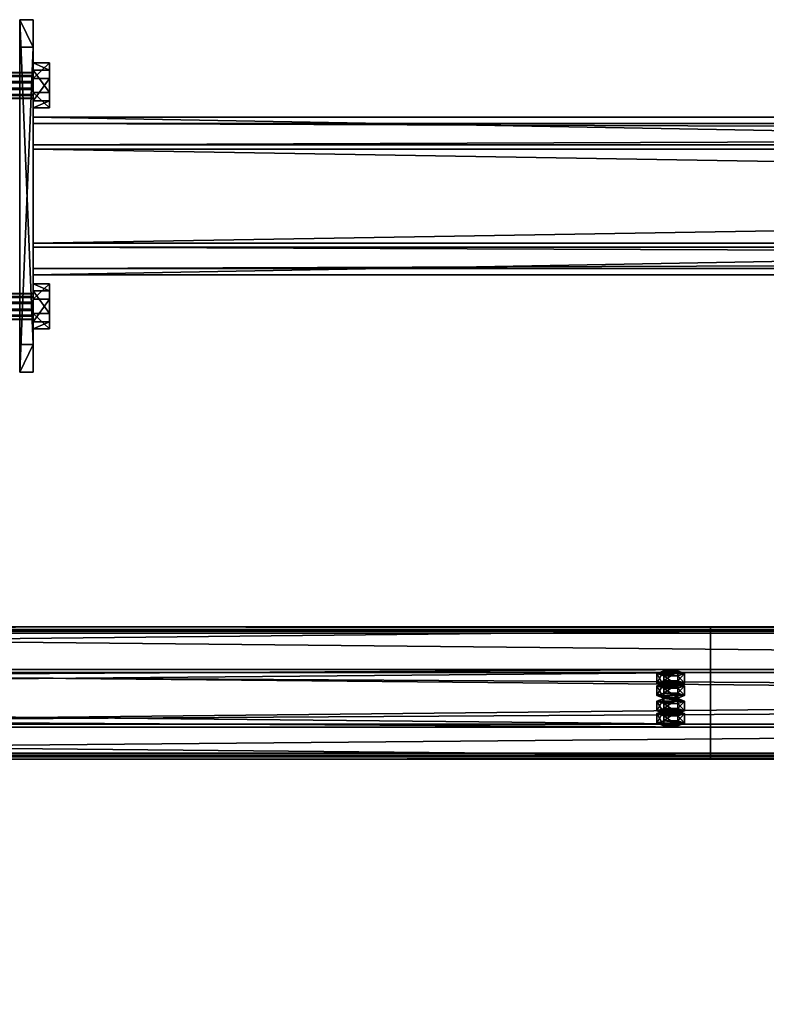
# Model space of a CAD drawing. Header units: millimetres. Extents: x -333 to 67333, y -930 to 39730.
# Tile 314 of 656: x 16780 to 17342, y 3967 to 4709. Entities that reach past the tile are written whole.
import ezdxf

# ---------------------------------------------------------------- set-up
doc = ezdxf.new("R2010")
doc.units = ezdxf.units.MM
for name, color, linetype in [('13', 7, 'Continuous'), ('5', 7, 'Continuous'), ('8', 7, 'Continuous'), ('95', 7, 'Continuous'), ('99', 7, 'Continuous')]:
    doc.layers.add(name, color=color, linetype=linetype)

msp = doc.modelspace()

# ---------------------------------------------------------------- meshes
at = {"layer": '13', "color": 30}
mesh = msp.add_polyface(dxfattribs=at)
corners = [(17300.01, 4248.32, 4335.28), (17300.01, 4175.93, 4319.89), (10500.01, 4175.93, 4319.89), (10500.01, 4248.32, 4335.28), (17300.01, 4217.1, 4126.22), (10500.01, 4217.1, 4126.22), (17300.01, 4156.45, 4113.33), (10500.01, 4156.45, 4113.33), (17300.01, 4153.75, 4126.05), (10500.01, 4153.75, 4126.05), (17300.01, 4151.8, 4125.63), (10500.01, 4151.8, 4125.63), (17300.01, 4154.91, 4110.96), (10500.01, 4154.91, 4110.96), (17300.01, 4219.47, 4124.68), (10500.01, 4219.47, 4124.68), (17300.01, 4178.31, 4318.35), (10500.01, 4178.31, 4318.35), (17300.01, 4246.78, 4332.91), (10500.01, 4246.78, 4332.91), (17300.01, 4249.48, 4320.19), (10500.01, 4249.48, 4320.19), (17300.01, 4251.44, 4320.61), (10500.01, 4251.44, 4320.61)]
mesh.append_faces([[corners[k] for k in face] for face in [(0, 2, 3, 3), (1, 5, 2, 2), (4, 7, 5, 5), (6, 9, 7, 7), (8, 11, 9, 9), (10, 13, 11, 11), (12, 15, 13, 13), (14, 17, 15, 15), (16, 19, 17, 17), (18, 21, 19, 19), (20, 23, 21, 21), (22, 3, 23, 23), (8, 12, 10, 10), (20, 0, 22, 22), (11, 7, 9, 9)]], dxfattribs={"vtx0": -1, "color": 30})
mesh.append_faces([[corners[k] for k in face] for face in [(12, 6, 14, 14), (14, 1, 16, 16), (16, 0, 18, 18), (18, 0, 20, 20), (3, 19, 23, 23), (19, 2, 17, 17), (17, 2, 15, 15), (15, 5, 13, 13)]], dxfattribs={"vtx0": -1, "vtx1": -1, "color": 30})
mesh.append_faces([[corners[k] for k in face] for face in [(12, 8, 6, 6), (14, 6, 4, 4), (14, 4, 1, 1), (16, 1, 0, 0), (7, 11, 13, 13), (19, 3, 2, 2), (15, 2, 5, 5), (13, 5, 7, 7)]], dxfattribs={"vtx0": -1, "vtx2": -1, "vtx3": -1, "color": 30})
mesh.append_faces([[corners[k] for k in face] for face in [(21, 23, 19, 19)]], dxfattribs={"vtx1": -1, "color": 30})
mesh.append_faces([[corners[k] for k in face] for face in [(0, 1, 2, 2), (1, 4, 5, 5), (4, 6, 7, 7), (6, 8, 9, 9), (8, 10, 11, 11), (10, 12, 13, 13), (12, 14, 15, 15), (14, 16, 17, 17), (16, 18, 19, 19), (18, 20, 21, 21), (20, 22, 23, 23), (22, 0, 3, 3)]], dxfattribs={"vtx2": -1, "vtx3": -1, "color": 30})
mesh = msp.add_polyface(dxfattribs=at)
corners = [(22900.01, 4248.32, 4335.28), (22900.01, 4175.93, 4319.89), (16100.01, 4175.93, 4319.89), (16100.01, 4248.32, 4335.28), (22900.01, 4217.1, 4126.22), (16100.01, 4217.1, 4126.22), (22900.01, 4156.45, 4113.33), (16100.01, 4156.45, 4113.33), (22900.01, 4153.75, 4126.05), (16100.01, 4153.75, 4126.05), (22900.01, 4151.8, 4125.63), (16100.01, 4151.8, 4125.63), (22900.01, 4154.91, 4110.96), (16100.01, 4154.91, 4110.96), (22900.01, 4219.47, 4124.68), (16100.01, 4219.47, 4124.68), (22900.01, 4178.31, 4318.35), (16100.01, 4178.31, 4318.35), (22900.01, 4246.78, 4332.91), (16100.01, 4246.78, 4332.91), (22900.01, 4249.48, 4320.19), (16100.01, 4249.48, 4320.19), (22900.01, 4251.44, 4320.61), (16100.01, 4251.44, 4320.61)]
mesh.append_faces([[corners[k] for k in face] for face in [(0, 2, 3, 3), (1, 5, 2, 2), (4, 7, 5, 5), (6, 9, 7, 7), (8, 11, 9, 9), (10, 13, 11, 11), (12, 15, 13, 13), (14, 17, 15, 15), (16, 19, 17, 17), (18, 21, 19, 19), (20, 23, 21, 21), (22, 3, 23, 23), (8, 12, 10, 10), (20, 0, 22, 22), (11, 7, 9, 9)]], dxfattribs={"vtx0": -1, "color": 30})
mesh.append_faces([[corners[k] for k in face] for face in [(12, 6, 14, 14), (14, 1, 16, 16), (16, 0, 18, 18), (18, 0, 20, 20), (3, 19, 23, 23), (19, 2, 17, 17), (17, 2, 15, 15), (15, 5, 13, 13)]], dxfattribs={"vtx0": -1, "vtx1": -1, "color": 30})
mesh.append_faces([[corners[k] for k in face] for face in [(12, 8, 6, 6), (14, 6, 4, 4), (14, 4, 1, 1), (16, 1, 0, 0), (7, 11, 13, 13), (19, 3, 2, 2), (15, 2, 5, 5), (13, 5, 7, 7)]], dxfattribs={"vtx0": -1, "vtx2": -1, "vtx3": -1, "color": 30})
mesh.append_faces([[corners[k] for k in face] for face in [(21, 23, 19, 19)]], dxfattribs={"vtx1": -1, "color": 30})
mesh.append_faces([[corners[k] for k in face] for face in [(0, 1, 2, 2), (1, 4, 5, 5), (4, 6, 7, 7), (6, 8, 9, 9), (8, 10, 11, 11), (10, 12, 13, 13), (12, 14, 15, 15), (14, 16, 17, 17), (16, 18, 19, 19), (18, 20, 21, 21), (20, 22, 23, 23), (22, 0, 3, 3)]], dxfattribs={"vtx2": -1, "vtx3": -1, "color": 30})
at = {"layer": '5', "color": 131}
mesh = msp.add_polyface(dxfattribs=at)
corners = [(16790.08, 4540.33, 4064.12), (16790.08, 4630.32, 4083.25), (22210.09, 4630.32, 4083.25), (22210.09, 4540.33, 4064.12), (16790.08, 4611.2, 4173.24), (22210.09, 4611.2, 4173.24), (16790.08, 4521.21, 4154.11), (22210.09, 4521.21, 4154.11), (16790.08, 4537.25, 4059.38), (16790.08, 4516.46, 4157.19), (22210.09, 4516.46, 4157.19), (22210.09, 4537.25, 4059.38), (16790.08, 4614.28, 4177.98), (22210.09, 4614.28, 4177.98), (16790.08, 4635.07, 4080.17), (22210.09, 4635.07, 4080.17)]
mesh.append_faces([[corners[k] for k in face] for face in [(0, 2, 3, 3), (1, 5, 2, 2), (4, 7, 5, 5), (6, 3, 7, 7), (8, 10, 11, 11), (9, 13, 10, 10), (12, 15, 13, 13), (14, 11, 15, 15)]], dxfattribs={"vtx0": -1, "color": 131})
mesh.append_faces([[corners[k] for k in face] for face in [(9, 6, 12, 12), (6, 8, 0, 0), (0, 8, 1, 1), (12, 4, 14, 14), (4, 12, 6, 6), (14, 1, 8, 8), (3, 10, 7, 7), (7, 10, 5, 5), (15, 2, 13, 13)]], dxfattribs={"vtx0": -1, "vtx1": -1, "color": 131})
mesh.append_faces([[corners[k] for k in face] for face in [(6, 9, 8, 8), (14, 4, 1, 1), (11, 3, 2, 2), (3, 11, 10, 10), (5, 10, 13, 13), (2, 15, 11, 11), (13, 2, 5, 5)]], dxfattribs={"vtx0": -1, "vtx2": -1, "vtx3": -1, "color": 131})
mesh.append_faces([[corners[k] for k in face] for face in [(0, 1, 2, 2), (1, 4, 5, 5), (4, 6, 7, 7), (6, 0, 3, 3), (8, 9, 10, 10), (9, 12, 13, 13), (12, 14, 15, 15), (14, 8, 11, 11)]], dxfattribs={"vtx2": -1, "vtx3": -1, "color": 131})
at = {"layer": '8', "color": 253}
mesh = msp.add_polyface(dxfattribs=at)
corners = [(16906.24, 356.15, 3183.94), (16872.07, 397.05, 3192.64), (21959.11, 4464.19, 4057.11), (21993.28, 4423.29, 4048.41), (16872.07, 381.67, 3265.02), (21959.11, 4448.81, 4129.49), (16906.24, 340.77, 3256.33), (21993.28, 4407.91, 4120.8), (16908.14, 354.51, 3180.53), (16908.14, 337.87, 3258.78), (21995.18, 4405.01, 4123.25), (21995.18, 4421.65, 4045), (16870.17, 383.31, 3268.44), (21957.21, 4450.45, 4132.91), (16870.17, 399.95, 3190.18), (21957.21, 4467.09, 4054.65)]
mesh.append_faces([[corners[k] for k in face] for face in [(0, 2, 3, 3), (1, 5, 2, 2), (4, 7, 5, 5), (6, 3, 7, 7), (8, 10, 11, 11), (9, 13, 10, 10), (12, 15, 13, 13), (14, 11, 15, 15)]], dxfattribs={"vtx0": -1, "color": 253})
mesh.append_faces([[corners[k] for k in face] for face in [(6, 8, 0, 0), (0, 8, 1, 1), (12, 4, 14, 14), (11, 3, 15, 15), (3, 10, 7, 7), (7, 10, 5, 5), (15, 2, 13, 13), (2, 15, 3, 3), (13, 5, 10, 10)]], dxfattribs={"vtx0": -1, "vtx1": -1, "color": 253})
mesh.append_faces([[corners[k] for k in face] for face in [(9, 6, 4, 4), (6, 9, 8, 8), (1, 8, 14, 14), (4, 12, 9, 9), (14, 4, 1, 1), (3, 11, 10, 10), (13, 2, 5, 5)]], dxfattribs={"vtx0": -1, "vtx2": -1, "vtx3": -1, "color": 253})
mesh.append_faces([[corners[k] for k in face] for face in [(0, 1, 2, 2), (1, 4, 5, 5), (4, 6, 7, 7), (6, 0, 3, 3), (8, 9, 10, 10), (9, 12, 13, 13), (12, 14, 15, 15), (14, 8, 11, 11)]], dxfattribs={"vtx2": -1, "vtx3": -1, "color": 253})
at = {"layer": '95', "color": 7}
mesh = msp.add_polyface(dxfattribs=at)
corners = [(16610.08, 4502.54, 4103.09), (16610.08, 4502.27, 4097.92), (16790.08, 4502.27, 4097.92), (16790.08, 4502.54, 4103.09), (16610.08, 4499.45, 4093.58), (16790.08, 4499.45, 4093.58), (16610.08, 4494.84, 4091.23), (16790.08, 4494.84, 4091.23), (16610.08, 4489.67, 4091.5), (16790.08, 4489.67, 4091.5), (16610.08, 4485.33, 4094.32), (16790.08, 4485.33, 4094.32), (16610.08, 4482.98, 4098.93), (16790.08, 4482.98, 4098.93), (16610.08, 4483.25, 4104.1), (16790.08, 4483.25, 4104.1), (16610.08, 4486.07, 4108.44), (16790.08, 4486.07, 4108.44), (16610.08, 4490.68, 4110.79), (16790.08, 4490.68, 4110.79), (16610.08, 4495.85, 4110.52), (16790.08, 4495.85, 4110.52), (16610.08, 4500.19, 4107.7), (16790.08, 4500.19, 4107.7), (16790.08, 4509.7, 4104.61), (16790.08, 4504.35, 4088.14), (16802.58, 4504.35, 4088.14), (16802.58, 4509.7, 4104.61), (16790.08, 4487.41, 4084.54), (16802.58, 4487.41, 4084.54), (16790.08, 4475.82, 4097.41), (16802.58, 4475.82, 4097.41), (16790.08, 4481.17, 4113.88), (16802.58, 4481.17, 4113.88), (16790.08, 4498.11, 4117.48), (16802.58, 4498.11, 4117.48), (16597.58, 4509.7, 4104.61), (16597.58, 4504.35, 4088.14), (16610.08, 4504.35, 4088.14), (16610.08, 4509.7, 4104.61), (16597.58, 4487.41, 4084.54), (16610.08, 4487.41, 4084.54), (16597.58, 4475.82, 4097.41), (16610.08, 4475.82, 4097.41), (16597.58, 4481.17, 4113.88), (16610.08, 4481.17, 4113.88), (16597.58, 4498.11, 4117.48), (16610.08, 4498.11, 4117.48), (16610.08, 4668.83, 4138.43), (16610.08, 4668.56, 4133.26), (16790.08, 4668.56, 4133.26), (16790.08, 4668.83, 4138.43), (16610.08, 4665.74, 4128.92), (16790.08, 4665.74, 4128.92), (16610.08, 4661.13, 4126.57), (16790.08, 4661.13, 4126.57), (16610.08, 4655.96, 4126.84), (16790.08, 4655.96, 4126.84), (16610.08, 4651.62, 4129.66), (16790.08, 4651.62, 4129.66), (16610.08, 4649.27, 4134.27), (16790.08, 4649.27, 4134.27), (16610.08, 4649.54, 4139.44), (16790.08, 4649.54, 4139.44), (16610.08, 4652.36, 4143.78), (16790.08, 4652.36, 4143.78), (16610.08, 4656.97, 4146.13), (16790.08, 4656.97, 4146.13), (16610.08, 4662.14, 4145.86), (16790.08, 4662.14, 4145.86), (16610.08, 4666.48, 4143.04), (16790.08, 4666.48, 4143.04), (16790.08, 4675.99, 4139.95), (16790.08, 4670.64, 4123.48), (16802.58, 4670.64, 4123.48), (16802.58, 4675.99, 4139.95), (16790.08, 4653.69, 4119.88), (16802.58, 4653.69, 4119.88), (16790.08, 4642.1, 4132.75), (16802.58, 4642.1, 4132.75), (16790.08, 4647.46, 4149.22), (16802.58, 4647.46, 4149.22), (16790.08, 4664.4, 4152.83), (16802.58, 4664.4, 4152.83), (16597.58, 4675.99, 4139.95), (16597.58, 4670.64, 4123.48), (16610.08, 4670.64, 4123.48), (16610.08, 4675.99, 4139.95), (16597.58, 4653.69, 4119.88), (16610.08, 4653.69, 4119.88), (16597.58, 4642.1, 4132.75), (16610.08, 4642.1, 4132.75), (16597.58, 4647.46, 4149.22), (16610.08, 4647.46, 4149.22), (16597.58, 4664.4, 4152.83), (16610.08, 4664.4, 4152.83)]
mesh.append_faces([[corners[k] for k in face] for face in [(0, 2, 3, 3), (1, 5, 2, 2), (4, 7, 5, 5), (6, 9, 7, 7), (8, 11, 9, 9), (10, 13, 11, 11), (12, 15, 13, 13), (14, 17, 15, 15), (16, 19, 17, 17), (18, 21, 19, 19), (20, 23, 21, 21), (22, 3, 23, 23), (4, 8, 6, 6), (16, 20, 18, 18), (21, 17, 19, 19), (9, 5, 7, 7), (24, 26, 27, 27), (25, 29, 26, 26), (28, 31, 29, 29), (30, 33, 31, 31), (32, 35, 33, 33), (34, 27, 35, 35), (25, 30, 28, 28), (32, 24, 34, 34), (27, 33, 35, 35), (31, 26, 29, 29), (36, 38, 39, 39), (37, 41, 38, 38), (40, 43, 41, 41), (42, 45, 43, 43), (44, 47, 45, 45), (46, 39, 47, 47), (37, 42, 40, 40), (44, 36, 46, 46), (39, 45, 47, 47), (43, 38, 41, 41), (48, 50, 51, 51), (49, 53, 50, 50), (52, 55, 53, 53), (54, 57, 55, 55), (56, 59, 57, 57), (58, 61, 59, 59), (60, 63, 61, 61), (62, 65, 63, 63), (64, 67, 65, 65), (66, 69, 67, 67), (68, 71, 69, 69), (70, 51, 71, 71), (52, 56, 54, 54), (64, 68, 66, 66), (71, 67, 69, 69), (57, 53, 55, 55), (72, 74, 75, 75), (73, 77, 74, 74), (76, 79, 77, 77), (78, 81, 79, 79), (80, 83, 81, 81), (82, 75, 83, 83), (73, 78, 76, 76), (80, 72, 82, 82), (75, 81, 83, 83), (79, 74, 77, 77), (84, 86, 87, 87), (85, 89, 86, 86), (88, 91, 89, 89), (90, 93, 91, 91), (92, 95, 93, 93), (94, 87, 95, 95), (85, 90, 88, 88), (92, 84, 94, 94), (87, 93, 95, 95), (91, 86, 89, 89)]], dxfattribs={"vtx0": -1, "color": 7})
mesh.append_faces([[corners[k] for k in face] for face in [(8, 4, 10, 10), (10, 1, 12, 12), (12, 0, 14, 14), (14, 22, 16, 16), (17, 23, 15, 15), (15, 3, 13, 13), (13, 2, 11, 11), (11, 5, 9, 9), (30, 24, 32, 32), (33, 26, 31, 31), (42, 36, 44, 44), (45, 38, 43, 43), (56, 52, 58, 58), (58, 49, 60, 60), (60, 48, 62, 62), (62, 70, 64, 64), (67, 71, 65, 65), (65, 71, 63, 63), (63, 51, 61, 61), (61, 50, 59, 59), (59, 53, 57, 57), (78, 73, 80, 80), (81, 74, 79, 79), (90, 84, 92, 92), (93, 87, 91, 91)]], dxfattribs={"vtx0": -1, "vtx1": -1, "color": 7})
mesh.append_faces([[corners[k] for k in face] for face in [(10, 4, 1, 1), (12, 1, 0, 0), (14, 0, 22, 22), (16, 22, 20, 20), (17, 21, 23, 23), (15, 23, 3, 3), (13, 3, 2, 2), (11, 2, 5, 5), (30, 25, 24, 24), (33, 27, 26, 26), (42, 37, 36, 36), (45, 39, 38, 38), (58, 52, 49, 49), (60, 49, 48, 48), (62, 48, 70, 70), (64, 70, 68, 68), (63, 71, 51, 51), (61, 51, 50, 50), (59, 50, 53, 53), (80, 73, 72, 72), (81, 75, 74, 74), (90, 85, 84, 84), (91, 87, 86, 86)]], dxfattribs={"vtx0": -1, "vtx2": -1, "vtx3": -1, "color": 7})
mesh.append_faces([[corners[k] for k in face] for face in [(0, 1, 2, 2), (1, 4, 5, 5), (4, 6, 7, 7), (6, 8, 9, 9), (8, 10, 11, 11), (10, 12, 13, 13), (12, 14, 15, 15), (14, 16, 17, 17), (16, 18, 19, 19), (18, 20, 21, 21), (20, 22, 23, 23), (22, 0, 3, 3), (24, 25, 26, 26), (25, 28, 29, 29), (28, 30, 31, 31), (30, 32, 33, 33), (32, 34, 35, 35), (34, 24, 27, 27), (36, 37, 38, 38), (37, 40, 41, 41), (40, 42, 43, 43), (42, 44, 45, 45), (44, 46, 47, 47), (46, 36, 39, 39), (48, 49, 50, 50), (49, 52, 53, 53), (52, 54, 55, 55), (54, 56, 57, 57), (56, 58, 59, 59), (58, 60, 61, 61), (60, 62, 63, 63), (62, 64, 65, 65), (64, 66, 67, 67), (66, 68, 69, 69), (68, 70, 71, 71), (70, 48, 51, 51), (72, 73, 74, 74), (73, 76, 77, 77), (76, 78, 79, 79), (78, 80, 81, 81), (80, 82, 83, 83), (82, 72, 75, 75), (84, 85, 86, 86), (85, 88, 89, 89), (88, 90, 91, 91), (90, 92, 93, 93), (92, 94, 95, 95), (94, 84, 87, 87)]], dxfattribs={"vtx2": -1, "vtx3": -1, "color": 7})
at = {"layer": '95', "color": 20}
mesh = msp.add_polyface(dxfattribs=at)
corners = [(17264.01, 4186.33, 4270.99), (17264.81, 4186.95, 4268.05), (17264.81, 4188.91, 4268.47), (17264.01, 4188.29, 4271.4), (17267.01, 4187.41, 4265.9), (17267.01, 4189.37, 4266.32), (17270.01, 4187.58, 4265.12), (17270.01, 4189.53, 4265.53), (17273.01, 4187.41, 4265.9), (17273.01, 4189.37, 4266.32), (17275.21, 4186.95, 4268.05), (17275.21, 4188.91, 4268.47), (17276.01, 4186.33, 4270.99), (17276.01, 4188.29, 4271.4), (17275.21, 4185.71, 4273.92), (17275.21, 4187.66, 4274.34), (17273.01, 4185.25, 4276.07), (17273.01, 4187.21, 4276.49), (17270.01, 4185.08, 4276.86), (17270.01, 4187.04, 4277.27), (17267.01, 4185.25, 4276.07), (17267.01, 4187.21, 4276.49), (17264.81, 4185.71, 4273.92), (17264.81, 4187.66, 4274.34), (17259.62, 4188.29, 4271.4), (17264.81, 4190.16, 4262.6), (17264.81, 4197.49, 4264.16), (17259.62, 4195.62, 4272.96), (17275.21, 4190.16, 4262.6), (17275.21, 4197.49, 4264.16), (17280.4, 4188.29, 4271.4), (17280.4, 4195.62, 4272.96), (17275.21, 4186.41, 4280.21), (17275.21, 4193.75, 4281.77), (17264.81, 4186.41, 4280.21), (17264.81, 4193.75, 4281.77), (17259.62, 4178.99, 4269.43), (17264.81, 4180.86, 4260.62), (17264.81, 4188.2, 4262.18), (17259.62, 4186.33, 4270.99), (17275.21, 4180.86, 4260.62), (17275.21, 4188.2, 4262.18), (17280.4, 4178.99, 4269.43), (17280.4, 4186.33, 4270.99), (17275.21, 4177.12, 4278.23), (17275.21, 4184.46, 4279.79), (17264.81, 4177.12, 4278.23), (17264.81, 4184.46, 4279.79), (17264.01, 4207.12, 4173.17), (17264.81, 4207.74, 4170.24), (17264.81, 4209.7, 4170.65), (17264.01, 4209.08, 4173.59), (17267.01, 4208.2, 4168.09), (17267.01, 4210.16, 4168.51), (17270.01, 4208.37, 4167.3), (17270.01, 4210.32, 4167.72), (17273.01, 4208.2, 4168.09), (17273.01, 4210.16, 4168.51), (17275.21, 4207.74, 4170.24), (17275.21, 4209.7, 4170.65), (17276.01, 4207.12, 4173.17), (17276.01, 4209.08, 4173.59), (17275.21, 4206.5, 4176.11), (17275.21, 4208.45, 4176.52), (17273.01, 4206.04, 4178.26), (17273.01, 4208, 4178.67), (17270.01, 4205.87, 4179.04), (17270.01, 4207.83, 4179.46), (17267.01, 4206.04, 4178.26), (17267.01, 4208, 4178.67), (17264.81, 4206.5, 4176.11), (17264.81, 4208.45, 4176.52), (17259.62, 4209.08, 4173.59), (17264.81, 4210.95, 4164.78), (17264.81, 4218.28, 4166.34), (17259.62, 4216.41, 4175.15), (17275.21, 4210.95, 4164.78), (17275.21, 4218.28, 4166.34), (17280.4, 4209.08, 4173.59), (17280.4, 4216.41, 4175.15), (17275.21, 4207.21, 4182.39), (17275.21, 4214.54, 4183.95), (17264.81, 4207.21, 4182.39), (17264.81, 4214.54, 4183.95), (17259.62, 4199.78, 4171.61), (17264.81, 4201.66, 4162.81), (17264.81, 4208.99, 4164.37), (17259.62, 4207.12, 4173.17), (17275.21, 4201.66, 4162.81), (17275.21, 4208.99, 4164.37), (17280.4, 4199.78, 4171.61), (17280.4, 4207.12, 4173.17), (17275.21, 4197.91, 4180.42), (17275.21, 4205.25, 4181.98), (17264.81, 4197.91, 4180.42), (17264.81, 4205.25, 4181.98)]
mesh.append_faces([[corners[k] for k in face] for face in [(0, 2, 3, 3), (1, 5, 2, 2), (4, 7, 5, 5), (6, 9, 7, 7), (8, 11, 9, 9), (10, 13, 11, 11), (12, 15, 13, 13), (14, 17, 15, 15), (16, 19, 17, 17), (18, 21, 19, 19), (20, 23, 21, 21), (22, 3, 23, 23), (4, 8, 6, 6), (16, 20, 18, 18), (21, 17, 19, 19), (9, 5, 7, 7), (24, 26, 27, 27), (25, 29, 26, 26), (28, 31, 29, 29), (30, 33, 31, 31), (32, 35, 33, 33), (34, 27, 35, 35), (25, 30, 28, 28), (32, 24, 34, 34), (27, 33, 35, 35), (31, 26, 29, 29), (36, 38, 39, 39), (37, 41, 38, 38), (40, 43, 41, 41), (42, 45, 43, 43), (44, 47, 45, 45), (46, 39, 47, 47), (37, 42, 40, 40), (44, 36, 46, 46), (39, 45, 47, 47), (43, 38, 41, 41), (48, 50, 51, 51), (49, 53, 50, 50), (52, 55, 53, 53), (54, 57, 55, 55), (56, 59, 57, 57), (58, 61, 59, 59), (60, 63, 61, 61), (62, 65, 63, 63), (64, 67, 65, 65), (66, 69, 67, 67), (68, 71, 69, 69), (70, 51, 71, 71), (52, 56, 54, 54), (64, 68, 66, 66), (69, 65, 67, 67), (57, 53, 55, 55), (72, 74, 75, 75), (73, 77, 74, 74), (76, 79, 77, 77), (78, 81, 79, 79), (80, 83, 81, 81), (82, 75, 83, 83), (73, 78, 76, 76), (80, 72, 82, 82), (75, 81, 83, 83), (79, 74, 77, 77), (84, 86, 87, 87), (85, 89, 86, 86), (88, 91, 89, 89), (90, 93, 91, 91), (92, 95, 93, 93), (94, 87, 95, 95), (85, 90, 88, 88), (92, 84, 94, 94), (87, 93, 95, 95), (91, 86, 89, 89)]], dxfattribs={"vtx0": -1, "color": 20})
mesh.append_faces([[corners[k] for k in face] for face in [(8, 4, 10, 10), (10, 1, 12, 12), (12, 0, 14, 14), (14, 22, 16, 16), (17, 23, 15, 15), (15, 3, 13, 13), (13, 2, 11, 11), (11, 5, 9, 9), (30, 24, 32, 32), (33, 27, 31, 31), (42, 36, 44, 44), (45, 39, 43, 43), (56, 52, 58, 58), (58, 49, 60, 60), (60, 48, 62, 62), (62, 70, 64, 64), (65, 71, 63, 63), (63, 51, 61, 61), (61, 50, 59, 59), (59, 53, 57, 57), (78, 72, 80, 80), (81, 75, 79, 79), (90, 84, 92, 92), (93, 87, 91, 91)]], dxfattribs={"vtx0": -1, "vtx1": -1, "color": 20})
mesh.append_faces([[corners[k] for k in face] for face in [(10, 4, 1, 1), (12, 1, 0, 0), (14, 0, 22, 22), (16, 22, 20, 20), (17, 21, 23, 23), (15, 23, 3, 3), (13, 3, 2, 2), (11, 2, 5, 5), (30, 25, 24, 24), (31, 27, 26, 26), (42, 37, 36, 36), (43, 39, 38, 38), (58, 52, 49, 49), (60, 49, 48, 48), (62, 48, 70, 70), (64, 70, 68, 68), (65, 69, 71, 71), (63, 71, 51, 51), (61, 51, 50, 50), (59, 50, 53, 53), (78, 73, 72, 72), (79, 75, 74, 74), (90, 85, 84, 84), (91, 87, 86, 86)]], dxfattribs={"vtx0": -1, "vtx2": -1, "vtx3": -1, "color": 20})
mesh.append_faces([[corners[k] for k in face] for face in [(0, 1, 2, 2), (1, 4, 5, 5), (4, 6, 7, 7), (6, 8, 9, 9), (8, 10, 11, 11), (10, 12, 13, 13), (12, 14, 15, 15), (14, 16, 17, 17), (16, 18, 19, 19), (18, 20, 21, 21), (20, 22, 23, 23), (22, 0, 3, 3), (24, 25, 26, 26), (25, 28, 29, 29), (28, 30, 31, 31), (30, 32, 33, 33), (32, 34, 35, 35), (34, 24, 27, 27), (36, 37, 38, 38), (37, 40, 41, 41), (40, 42, 43, 43), (42, 44, 45, 45), (44, 46, 47, 47), (46, 36, 39, 39), (48, 49, 50, 50), (49, 52, 53, 53), (52, 54, 55, 55), (54, 56, 57, 57), (56, 58, 59, 59), (58, 60, 61, 61), (60, 62, 63, 63), (62, 64, 65, 65), (64, 66, 67, 67), (66, 68, 69, 69), (68, 70, 71, 71), (70, 48, 51, 51), (72, 73, 74, 74), (73, 76, 77, 77), (76, 78, 79, 79), (78, 80, 81, 81), (80, 82, 83, 83), (82, 72, 75, 75), (84, 85, 86, 86), (85, 88, 89, 89), (88, 90, 91, 91), (90, 92, 93, 93), (92, 94, 95, 95), (94, 84, 87, 87)]], dxfattribs={"vtx2": -1, "vtx3": -1, "color": 20})
at = {"layer": '99', "color": 7}
mesh = msp.add_polyface(dxfattribs=at)
corners = [(16780.08, 4687.78, 4193.58), (16780.08, 4443.24, 4141.6), (16780.08, 4464.03, 4043.78), (16780.08, 4708.57, 4095.76), (16790.08, 4443.24, 4141.6), (16790.08, 4464.03, 4043.78), (16790.08, 4687.78, 4193.58), (16790.08, 4708.57, 4095.76)]
mesh.append_faces([[corners[k] for k in face] for face in [(0, 2, 3, 3), (1, 5, 2, 2), (4, 7, 5, 5), (6, 3, 7, 7), (1, 6, 4, 4), (3, 5, 7, 7)]], dxfattribs={"vtx0": -1, "color": 7})
mesh.append_faces([[corners[k] for k in face] for face in [(0, 1, 2, 2), (1, 4, 5, 5), (4, 6, 7, 7), (6, 0, 3, 3), (1, 0, 6, 6), (3, 2, 5, 5)]], dxfattribs={"vtx2": -1, "vtx3": -1, "color": 7})

doc.saveas('drawing.dxf')
